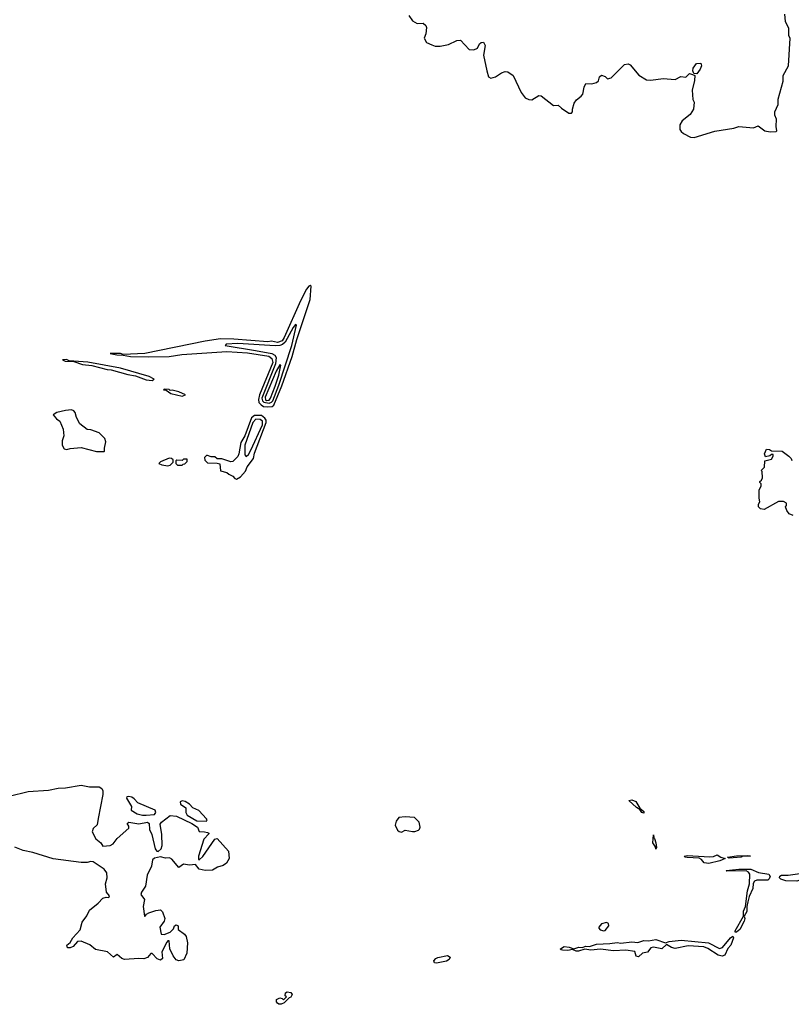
# Model space of a CAD drawing. Extents: x 2386423 to 2568864, y 578392 to 761999.
# Tile 321 of 454: x 2476545 to 2482950, y 695664 to 703839. Entities that reach past the tile are written whole.
import ezdxf

# ---------------------------------------------------------------- set-up
doc = ezdxf.new("R2010")
doc.units = 0

msp = doc.modelspace()

# ---------------------------------------------------------------- linework, layer by layer
at = {"layer": '0CON05XD'}
for points in [[(2479775, 703872.5), (2479805, 703830), (2479845, 703807.5), (2479895, 703810), (2479915, 703790), (2479922.5, 703775), (2479917.3, 703722.7), (2479901.2, 703685), (2479920.5, 703650.5), (2479965, 703630), (2479995, 703620), (2480035, 703620), (2480105, 703632.5), (2480173, 703667), (2480205, 703670), (2480275, 703592.5), (2480315, 703587.5), (2480345, 703602.5), (2480360.5, 703639.5), (2480375, 703649.4), (2480395, 703650.8), (2480407.8, 703625), (2480394.3, 703544.3), (2480422.5, 703415), (2480437.5, 703365), (2480455, 703352.5), (2480495, 703363.3), (2480545, 703397.5), (2480575, 703407.5), (2480597, 703407), (2480640, 703375), (2480706.7, 703235), (2480739.5, 703189.5), (2480770, 703175), (2480795, 703173.3), (2480855, 703210), (2480875, 703207.5), (2480975, 703127.5), (2481015, 703130), (2481042.5, 703105), (2481103.9, 703063.9), (2481115, 703062.5), (2481125, 703062.5), (2481132.5, 703075), (2481132.5, 703095), (2481147.5, 703145), (2481167, 703173), (2481205, 703202.5), (2481218.3, 703221.7), (2481230.7, 703279.3), (2481245, 703310), (2481295, 703306.7), (2481333.6, 703316.4), (2481348.3, 703331.7), (2481358.8, 703365), (2481375, 703378.8), (2481405, 703367.5), (2481425, 703347.5), (2481455, 703356.7), (2481565, 703467.5), (2481595, 703472.5), (2481613, 703463), (2481685, 703377.5), (2481749.3, 703339.3), (2481785, 703336.2), (2481885, 703350), (2481985, 703343.3), (2482033.6, 703366.4), (2482075, 703362.5), (2482105, 703392.5), (2482130, 703385), (2482150, 703375), (2482147.5, 703335), (2482127.5, 703255), (2482132.5, 703175), (2482142.5, 703155), (2482137.5, 703095), (2482109.3, 703050.7), (2482045, 702998.8), (2482025, 702966.7), (2482025, 702927.5), (2482035, 702910), (2482055, 702893.8), (2482114.2, 702864.2), (2482145, 702860), (2482315, 702912), (2482473, 702937), (2482515, 702953.3), (2482635, 702940), (2482675, 702956.2), (2482730, 702915), (2482775, 702907.5), (2482825, 702910), (2482830, 702915), (2482823.3, 702953.3), (2482826.4, 703013.6), (2482812.5, 703045), (2482812.5, 703075), (2482840, 703135), (2482840.7, 703179.3), (2482883, 703327), (2482883.6, 703376.4), (2482926.7, 703455), (2482940, 703685), (2482930, 703705), (2482930, 703765), (2482903, 703823), (2482897.5, 703885)], [(2482165, 703390), (2482141.7, 703391.7), (2482132.5, 703415), (2482136.7, 703435), (2482163.9, 703476.1), (2482198.8, 703478.8), (2482203.3, 703455), (2482193.3, 703426.7), (2482165, 703390)], [(2478605, 700624.2), (2478641.8, 700628.2), (2478655, 700638.9), (2478721.4, 700798.6), (2478806.4, 701043.6), (2478845, 701183.5), (2478956.4, 701515), (2478965, 701627.5), (2478955, 701631.2), (2478945, 701625.7), (2478925, 701602.5), (2478875, 701505.5), (2478740.2, 701199.8), (2478725, 701173.6), (2478685, 701158.8), (2478635, 701168.3), (2478605, 701164.2), (2478323, 701187), (2478212.3, 701187.7), (2478085, 701170.5), (2477582.8, 701067.2), (2477405, 701060), (2477383.1, 701066.9), (2477295, 701067.5), (2477350, 701055), (2477405, 701054.2), (2477465, 701043.3), (2477615, 701039.1), (2477785, 701042.5), (2477890.4, 701059.6), (2478265, 701084.4), (2478435, 701072.6), (2478613.1, 701045), (2478638.1, 701025), (2478645, 700992.9), (2478536.9, 700723.1), (2478527, 700685), (2478530.9, 700660.9), (2478550.2, 700640.2), (2478568.3, 700628.3), (2478605, 700624.2)], [(2478615, 700654.7), (2478635, 700663.4), (2478645, 700675.2), (2478697, 700805), (2478805, 701132.7), (2478843.3, 701303.3), (2478835, 701308), (2478815, 701281.9), (2478748.9, 701161.1), (2478727.3, 701142.7), (2478705, 701133.9), (2478665, 701130.6), (2478355, 701150.9), (2478260, 701145), (2478250, 701135), (2478503.5, 701093.5), (2478638, 701068), (2478663.8, 701053.8), (2478674.5, 701035), (2478669, 700981), (2478553.6, 700695), (2478559.7, 700675), (2478572.9, 700662.9), (2478615, 700654.7)], [(2477645, 700842.5), (2477660, 700855), (2477620, 700875), (2477382.5, 700945), (2477110, 700995), (2476955, 701007.5), (2476933.6, 701016.4), (2476900, 701015), (2476923.6, 701003.6), (2476995, 701000), (2477067, 700977), (2477145, 700967.5), (2477270, 700935), (2477305, 700931.2), (2477441.7, 700891.7), (2477505, 700882.5), (2477595, 700847.5), (2477645, 700842.5)], [(2478595, 700675.8), (2478615, 700680.5), (2478626.3, 700695), (2478665.5, 700795), (2478695, 700886), (2478711.7, 700971.7), (2478705, 700973.3), (2478675, 700921.9), (2478582.2, 700705), (2478585, 700682.4), (2478595, 700675.8)], [(2477895, 700714.2), (2477920, 700725), (2477865, 700750), (2477811.7, 700761.7), (2477795, 700760), (2477785, 700767.5), (2477745, 700770), (2477740, 700765), (2477761.7, 700761.7), (2477800, 700735), (2477895, 700714.2)], [(2477245, 700252.5), (2477250, 700255), (2477248.3, 700281.7), (2477260, 700335), (2477250.7, 700360.7), (2477205, 700407.5), (2477135, 700433.3), (2477105, 700437.5), (2477045, 700482.5), (2477015.7, 700535.7), (2477005, 700577.5), (2476995, 700590), (2476975, 700598.8), (2476925, 700593.3), (2476853, 700577), (2476821.7, 700558.3), (2476850, 700525), (2476877.5, 700505), (2476905, 700440), (2476910, 700385), (2476897, 700343), (2476896.7, 700305), (2476913.3, 700275), (2476935, 700270), (2476965, 700279.2), (2477055, 700286.7), (2477183.9, 700253.9), (2477245, 700252.5)], [(2478345, 700023.8), (2478377.3, 700042.7), (2478418.5, 700091.5), (2478433.5, 700125), (2478485.4, 700194.6), (2478495, 700240), (2478590.7, 700495), (2478590.8, 700515), (2478581.2, 700531.2), (2478552.2, 700552.2), (2478495, 700551.8), (2478467.8, 700532.2), (2478412.5, 700385), (2478380.9, 700329.1), (2478365, 700234.2), (2478355, 700212.9), (2478315, 700170), (2478298.3, 700168.3), (2478221.7, 700191.7), (2478185, 700192.5), (2478165, 700210), (2478135, 700210), (2478105, 700220), (2478095, 700220), (2478080, 700205), (2478081.7, 700181.7), (2478105, 700160), (2478185, 700157.5), (2478205, 700150), (2478211.7, 700091.7), (2478265, 700080), (2478280, 700065), (2478315, 700050), (2478330.5, 700030.5), (2478345, 700023.8)], [(2478425, 700212), (2478445, 700227.5), (2478465, 700263.6), (2478561.5, 700475), (2478560.1, 700505), (2478540.3, 700520.3), (2478505, 700521), (2478480, 700495), (2478413, 700305), (2478413.6, 700225), (2478425, 700212)], [(2482965, 699723.3), (2482932.5, 699735), (2482913.3, 699763.3), (2482902.5, 699795), (2482910, 699805), (2482910, 699825), (2482885, 699837.5), (2482845, 699837.5), (2482725, 699773.3), (2482695, 699776.7), (2482676.7, 699795), (2482677.5, 699815), (2482690, 699835), (2482683.3, 699865), (2482683.3, 699935), (2482700, 699965), (2482700, 699985), (2482690, 699995), (2482690, 700005), (2482703.6, 700016.4), (2482710, 700035), (2482707.5, 700087.5), (2482700, 700095), (2482727, 700123), (2482730, 700175), (2482785, 700190), (2482800, 700215), (2482798.3, 700228.3), (2482785, 700230), (2482771.7, 700218.3), (2482735, 700210), (2482726.7, 700235), (2482745, 700272.5), (2482769.3, 700269.3), (2482785, 700260), (2482875, 700257.5), (2482930, 700215), (2482950, 700195), (2482955, 700180)], [(2477775, 700133.3), (2477795, 700140), (2477820, 700165), (2477820, 700185), (2477806.4, 700196.4), (2477785, 700197.5), (2477715, 700167.5), (2477700, 700155), (2477725, 700142.5), (2477775, 700133.3)], [(2477895, 700140), (2477901.7, 700148.3), (2477915, 700150), (2477935, 700170), (2477935, 700190), (2477905, 700190), (2477895, 700180), (2477848.3, 700181.7), (2477840, 700175), (2477840, 700155), (2477855, 700140), (2477895, 700140)], [(2476457.9, 697392.1), (2476615, 697429.7), (2476785, 697440.4), (2476865, 697459.2), (2476925, 697462.1), (2477055, 697482.5), (2477125, 697468.4), (2477205, 697468.9), (2477227.8, 697455), (2477234.7, 697435), (2477234.6, 697405), (2477197.4, 697207.4), (2477188, 697155), (2477155, 697124.2), (2477146.7, 697095), (2477177.4, 697037.4), (2477219.2, 697005), (2477235.9, 696975.9), (2477295, 696982.2), (2477320.9, 696995), (2477355, 697040.8), (2477450, 697125), (2477452.3, 697142.3), (2477438, 697165), (2477450, 697175), (2477535, 697162.2), (2477605, 697175.4), (2477618.9, 697165), (2477623.4, 697115), (2477641.9, 697075), (2477668.6, 696955), (2477684.2, 696934.2), (2477695, 696933.8), (2477720, 696955), (2477726.8, 696983.2), (2477725.8, 697075), (2477711.2, 697158.8), (2477723.3, 697175), (2477795, 697232.7), (2477846.2, 697225), (2477972.5, 697165), (2478021.5, 697135), (2478035, 697099.2), (2478080, 697095), (2478105, 697090), (2478115.4, 697085.4), (2478115, 697080), (2478073.3, 697035), (2478030, 696895), (2478030, 696865), (2478035, 696862.5), (2478065, 696890), (2478164.6, 697035.4), (2478185, 697040.8), (2478277.5, 696935), (2478283.9, 696875), (2478262.2, 696835), (2478235, 696816.5), (2478188.3, 696801.7), (2478145, 696777.1), (2478083.9, 696773.9), (2478035, 696786.9), (2478003.3, 696823.3), (2477955, 696820), (2477905, 696828), (2477865, 696800), (2477807.7, 696867.7), (2477788.6, 696878.6), (2477755, 696875.8), (2477712.5, 696887.5), (2477662.7, 696877.3), (2477646.9, 696863.1), (2477638, 696812), (2477604.2, 696735), (2477589.5, 696645), (2477568.5, 696611.5), (2477555, 696594), (2477550.9, 696575), (2477580.8, 696535), (2477570.8, 696475), (2477580, 696395), (2477585, 696392.5), (2477597, 696413), (2477616.1, 696423.9), (2477675, 696442.5), (2477715, 696447.5), (2477731.7, 696431.7), (2477748.8, 696375), (2477743.3, 696355), (2477707.5, 696305), (2477720, 696245), (2477745, 696243.3), (2477795, 696262.5), (2477820.7, 696289.3), (2477830, 696315), (2477845, 696322.5), (2477860, 696315), (2477861.2, 696285), (2477912, 696245), (2477926.4, 696226.4), (2477937.2, 696172.8), (2477931.9, 696088.1), (2477906.7, 696033.3), (2477865, 696024.2)], [(2477565, 697234.6), (2477595, 697234.7), (2477665, 697240), (2477676.2, 697255), (2477668.8, 697275), (2477525, 697335.8), (2477495, 697370.6), (2477475, 697383.3), (2477451.7, 697388.3), (2477433.3, 697385), (2477432.9, 697375), (2477472, 697305), (2477470, 697275), (2477520, 697245), (2477565, 697234.6)], [(2478095, 697183.3), (2478102.5, 697195), (2478096.7, 697205), (2478031.7, 697271.7), (2477982, 697295), (2477955.6, 697325.6), (2477918.7, 697348.7), (2477895, 697353.6), (2477877.5, 697345), (2477880.6, 697325), (2477922.9, 697295), (2477924.5, 697255), (2477935, 697234.5), (2478015, 697187.9), (2478095, 697183.3)], [(2481725, 697250), (2481710, 697255), (2481692, 697282), (2481665, 697296.9), (2481602.5, 697355), (2481625, 697361.9), (2481658.9, 697348.9), (2481692, 697292), (2481725.7, 697265), (2481725, 697250)], [(2479715, 697092.5), (2479745, 697110), (2479805, 697097.5), (2479825, 697097.5), (2479855, 697108.8), (2479865, 697116.7), (2479870.6, 697135), (2479861.4, 697175), (2479822.5, 697215), (2479745, 697220.7), (2479692.9, 697215), (2479669.2, 697185), (2479661.7, 697151.7), (2479680.7, 697110.7), (2479695, 697097.5), (2479715, 697092.5)], [(2481825, 696952.5), (2481821.7, 696971.7), (2481800.5, 697005), (2481805, 697070), (2481807.5, 697045), (2481815, 697040), (2481826.5, 697005), (2481830, 696965), (2481825, 696952.5)], [(2477865, 696024.2), (2477842.6, 696032.6), (2477818.8, 696065), (2477792.5, 696125), (2477785, 696190), (2477775, 696190), (2477765, 696180), (2477725, 696100), (2477730, 696045), (2477715, 696030), (2477685, 696042.5), (2477645, 696086.2), (2477633.3, 696085), (2477607.2, 696052.8), (2477575, 696040), (2477535, 696044.4), (2477415, 696036.8), (2477394.2, 696044.2), (2477355, 696077.5), (2477325, 696055.7), (2477275, 696100), (2477175, 696119.5), (2477127.8, 696157.8), (2477055, 696188.9), (2477024.7, 696185.3), (2476988.8, 696145), (2476965, 696132.7), (2476942.6, 696132.6), (2476937.1, 696155), (2476965, 696175.8), (2476985, 696214.3), (2477047.5, 696282.5), (2477063.1, 696345), (2477101.9, 696398.1), (2477125.5, 696445), (2477196.7, 696503.3), (2477235.4, 696544.6), (2477263, 696553), (2477285, 696550), (2477290, 696565), (2477266.7, 696595), (2477256.2, 696665), (2477270, 696715), (2477267.3, 696755), (2477245, 696785.6), (2477155, 696845.5), (2477135, 696850.4), (2477105, 696841.2), (2477055, 696840.3), (2476822.6, 696872.6), (2476655, 696922.9), (2476575, 696940.5), (2476505, 696968.5)], [(2482265, 696833.1), (2482227.1, 696837.1), (2482205, 696866.2), (2482186.1, 696876.1), (2482085, 696881.4), (2482070, 696885), (2482060, 696895), (2482085, 696898.6), (2482275, 696888.5), (2482305, 696891.1), (2482335.7, 696905.7), (2482365, 696884.2), (2482400, 696875), (2482356.7, 696855), (2482265, 696833.1)], [(2482435, 696877.5), (2482420, 696885), (2482495, 696897.8), (2482585, 696898), (2482610, 696895), (2482546.7, 696893.3), (2482535, 696884.5), (2482435, 696877.5)], [(2482495, 696261.4), (2482485, 696263.3), (2482484.3, 696275), (2482553.8, 696395), (2482553.7, 696436.3), (2482570, 696475), (2482585.6, 696605.6), (2482603.1, 696665), (2482606.9, 696745), (2482595, 696760.6), (2482575, 696772), (2482415, 696770), (2482410, 696775), (2482515, 696786.9), (2482615, 696786.2), (2482677.9, 696757.9), (2482763.3, 696743.3), (2482773.8, 696725), (2482766.2, 696705), (2482755, 696695.6), (2482665, 696694.5), (2482645.7, 696685), (2482632.6, 696667.4), (2482630, 696625), (2482599.8, 696560.2), (2482588.6, 696515), (2482580, 696475), (2482580, 696435), (2482557.5, 696395), (2482562.9, 696375), (2482559.5, 696355), (2482522.5, 696285), (2482495, 696261.4)], [(2483275, 696686.9), (2483235, 696696.9), (2483175, 696700.8), (2483135, 696696.5), (2483105, 696712.7), (2483085, 696716.1), (2482995, 696687.5), (2482905, 696688.9), (2482861.9, 696701.9), (2482850.9, 696715), (2482855, 696728.1), (2482867.5, 696735), (2482925, 696736.4), (2483095, 696761.2), (2483293.9, 696733.9), (2483313.5, 696715), (2483305, 696694.5), (2483275, 696686.9)], [(2481395, 696273.5), (2481405, 696276), (2481436.7, 696315), (2481432.5, 696335), (2481415, 696343.8), (2481375, 696332), (2481352.5, 696305), (2481352.5, 696295), (2481362.8, 696282.8), (2481395, 696273.5)], [(2481681.7, 696058.3), (2481663.1, 696063.1), (2481651.2, 696101.2), (2481575.9, 696114.1), (2481475, 696107.8), (2481365, 696120.9), (2481285, 696113.8), (2481235, 696121.4), (2481184.3, 696105.7), (2481165, 696105.8), (2481135, 696120), (2481095, 696111.5), (2481052.1, 696112.1), (2481037.5, 696115), (2481033.8, 696125), (2481065, 696142.9), (2481105, 696139.4), (2481145, 696125.7), (2481185, 696138.5), (2481215, 696135.6), (2481245, 696145.5), (2481275, 696143.3), (2481332.1, 696162.1), (2481445, 696168.2), (2481505, 696177.7), (2481535, 696171.5), (2481625, 696181.1), (2481675, 696176.5), (2481725, 696194.4), (2481765, 696189.5), (2481825, 696202.2), (2481905, 696173.3), (2481935, 696185.5), (2482035, 696196.4), (2482262.8, 696172.8), (2482355, 696126.2), (2482378.8, 696135), (2482445, 696216.2), (2482465, 696230), (2482470.8, 696215), (2482448.9, 696155), (2482424, 696126), (2482398.3, 696071.7), (2482375, 696064.3), (2482342.4, 696072.4), (2482257.9, 696127.9), (2482225, 696140.4), (2482095, 696147.9), (2481985, 696127.8), (2481955, 696136.7), (2481915, 696160), (2481875, 696125.6), (2481805, 696137.1), (2481785, 696133.5), (2481755, 696098), (2481715, 696087.5), (2481681.7, 696058.3)], [(2480005, 696004.2), (2479988, 696008), (2479984, 696025), (2480000, 696045), (2480015, 696053.1), (2480095, 696068.5), (2480117.5, 696055), (2480108.6, 696035), (2480087.4, 696022.6), (2480005, 696004.2)], [(2478715, 695663.8), (2478695, 695666), (2478684.3, 695674.3), (2478676, 695685), (2478676.2, 695703.8), (2478705, 695717.5), (2478722.5, 695712.5), (2478735, 695700), (2478760, 695725), (2478750, 695735), (2478751.7, 695758.3), (2478765, 695767.5), (2478795, 695762.5), (2478807.5, 695745), (2478796.4, 695723.6), (2478781.7, 695718.3), (2478740, 695675), (2478715, 695663.8)]]:
    msp.add_lwpolyline(points, dxfattribs=at)

doc.saveas('drawing.dxf')
